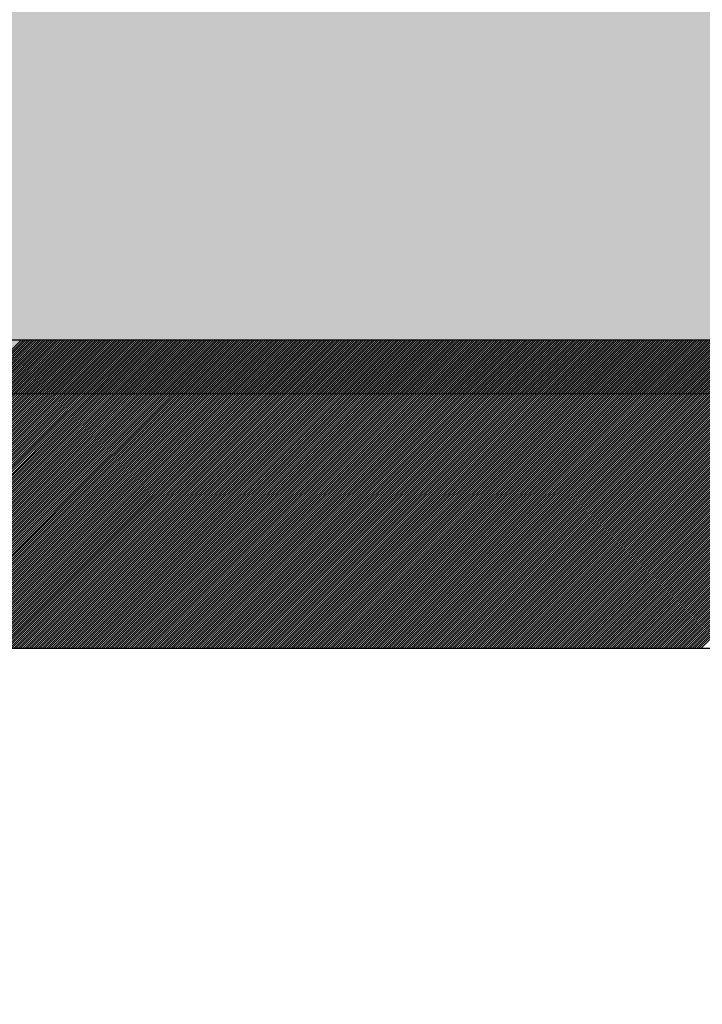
# Model space of a CAD drawing. Extents: x 3940905 to 4145695, y 925352 to 1109797.
# Tile 659 of 1056: x 4034097 to 4034152, y 1099070 to 1099149. Entities that reach past the tile are written whole.
import ezdxf

# ---------------------------------------------------------------- set-up
doc = ezdxf.new("R2010")
doc.units = 0
doc.header["$LTSCALE"] = 750
doc.header["$MEASUREMENT"] = 0
doc.layers.get('0').update_dxf_attribs({"linetype": 'CONTINUOUS', "lineweight": 0})
doc.layers.add('CKD Equipments', color=252, linetype='CONTINUOUS', lineweight=0)
doc.layers.add('COLUMN', color=1, linetype='CONTINUOUS', lineweight=9)

# ---------------------------------------------------------------- blocks, each defined once
blk = doc.blocks.new('COLUMN')
at = {"layer": 'COLUMN'}
h = blk.add_hatch(color=1, dxfattribs=at)
h.dxf.hatch_style = 1
h.paths.add_polyline_path([(2683498.959, 965771.063), (2684447.959, 965771.063), (2684447.959, 965331.063), (2683498.959, 965331.063)])
h.paths.add_polyline_path([(2684237.959, 970191.063), (2683498.959, 970191.063), (2683498.959, 969191.063), (2684237.959, 969191.063)])
h.paths.add_polyline_path([(2687442.959, 969266.063), (2687037.959, 969266.063), (2687037.959, 970031.063), (2687442.959, 970031.063)])
h.paths.add_polyline_path([(2687107.959, 972041.447), (2687643.959, 972041.447), (2687643.959, 971756.063), (2687107.959, 971756.063)])
h.paths.add_polyline_path([(2683498.959, 973491.063), (2684407.959, 973491.063), (2684407.959, 973041.063), (2683498.959, 973041.063)])
h.paths.add_polyline_path([(2683648.959, 975761.063), (2683977.959, 975761.063), (2683977.959, 975211.063), (2683648.959, 975211.063)])
h.paths.add_polyline_path([(2686977.959, 975811.063), (2687727.959, 975811.063), (2687727.959, 975476.063), (2686977.959, 975476.063)])
h.paths.add_polyline_path([(2689868.959, 975851.063), (2689027.959, 975851.063), (2689027.959, 975556.063), (2689868.959, 975556.063)])
h.paths.add_polyline_path([(2686977.959, 973346.063), (2687643.959, 973346.063), (2687643.959, 973116.063), (2686977.959, 973116.063)])
h.paths.add_polyline_path([(2683823.959, 977646.063), (2684028.959, 977646.063), (2684028.959, 977211.063), (2683823.959, 977211.063)])
h.paths.add_polyline_path([(2683823.959, 979911.063), (2684103.959, 979911.063), (2684103.959, 980241.063), (2683823.959, 980241.063)])
h.paths.add_polyline_path([(2687803.959, 979891.063), (2688003.959, 979891.063), (2688003.959, 980241.063), (2687803.959, 980241.063)])
h.paths.add_polyline_path([(2691583.959, 979836.063), (2692013.959, 979836.063), (2692013.959, 980241.063), (2691583.959, 980241.063)])
h.paths.add_polyline_path([(2691695.959, 977346.063), (2692013.959, 977346.063), (2692013.959, 976786.063), (2691695.959, 976786.063)])
h.paths.add_polyline_path([(2687442.959, 965841.063), (2686812.959, 965841.063), (2686812.959, 965401.063), (2687442.959, 965401.063)])
h.paths.add_polyline_path([(2687467.959, 963421.063), (2686702.959, 963421.063), (2686702.959, 962976.063), (2687467.959, 962976.063)])
h.paths.add_polyline_path([(2684167.959, 963191.063), (2683398.959, 963191.063), (2683398.959, 962446.063), (2684167.959, 962446.063)])
h.paths.add_polyline_path([(2684447.959, 958916.063), (2683398.959, 958916.063), (2683398.959, 959356.063), (2684447.959, 959356.063)])
h.paths.add_polyline_path([(2684447.959, 957356.063), (2683413.959, 957356.063), (2683413.959, 956916.063), (2684447.959, 956916.063)])
h.paths.add_polyline_path([(2687457.959, 957436.063), (2686707.959, 957436.063), (2686707.959, 956996.063), (2687457.959, 956996.063)])
h.paths.add_polyline_path([(2687452.959, 959516.063), (2686692.959, 959516.063), (2686692.959, 959086.063), (2687452.959, 959086.063)])
h.paths.add_polyline_path([(2683413.959, 953326.063), (2684312.959, 953326.063), (2684312.959, 953776.063), (2683413.959, 953776.063)])
h.paths.add_polyline_path([(2683293.959, 952396.063), (2683767.959, 952396.063), (2683767.959, 951976.063), (2683293.959, 951976.063)])
h.paths.add_polyline_path([(2682463.959, 977841.063), (2681833.959, 977841.063), (2681833.959, 977051.063), (2682463.959, 977051.063)])
at = {"color": 2}
blk.add_lwpolyline([(2682463.959, 977841.063), (2681833.959, 977841.063), (2681833.959, 977051.063), (2682463.959, 977051.063)], close=True, dxfattribs=at)
at = {"layer": 'COLUMN', "color": 1}
blk.add_lwpolyline([(2682463.959, 977841.063), (2681833.959, 977841.063), (2681833.959, 977051.063), (2682463.959, 977051.063)], close=True, dxfattribs=at)

msp = doc.modelspace()

# ---------------------------------------------------------------- linework, layer by layer
at = {"layer": 'CKD Equipments', "lineweight": -2, "ltscale": 0.2}
for p, q in [((4034540.236, 1099123.329, -7.609), (4033875.236, 1099123.329, -7.609)), ((4034540.236, 1099123.329, -7.609), (4033875.236, 1099123.329, -7.609)), ((4034515.236, 1099098.329, -7.609), (4033900.236, 1099098.329, -7.609))]:
    msp.add_line(p, q, dxfattribs=at)
at = {"layer": 'CKD Equipments', "color": 43, "linetype": 'Continuous', "lineweight": -2, "ltscale": 0.2}
for p, q in [((4034072.113, 1099098.329, -7.609), (4034097.113, 1099123.329, -7.609)), ((4034072.289, 1099098.329, -7.609), (4034097.289, 1099123.329, -7.609)), ((4034072.466, 1099098.329, -7.609), (4034097.466, 1099123.329, -7.609)), ((4034072.643, 1099098.329, -7.609), (4034097.643, 1099123.329, -7.609)), ((4034072.82, 1099098.329, -7.609), (4034097.82, 1099123.329, -7.609)), ((4034072.996, 1099098.329, -7.609), (4034097.996, 1099123.329, -7.609)), ((4034073.173, 1099098.329, -7.609), (4034098.173, 1099123.329, -7.609)), ((4034073.35, 1099098.329, -7.609), (4034098.35, 1099123.329, -7.609)), ((4034073.527, 1099098.329, -7.609), (4034098.527, 1099123.329, -7.609)), ((4034073.704, 1099098.329, -7.609), (4034098.704, 1099123.329, -7.609)), ((4034073.88, 1099098.329, -7.609), (4034098.88, 1099123.329, -7.609)), ((4034074.057, 1099098.329, -7.609), (4034099.057, 1099123.329, -7.609)), ((4034074.234, 1099098.329, -7.609), (4034099.234, 1099123.329, -7.609)), ((4034074.411, 1099098.329, -7.609), (4034099.411, 1099123.329, -7.609)), ((4034074.587, 1099098.329, -7.609), (4034099.587, 1099123.329, -7.609)), ((4034074.764, 1099098.329, -7.609), (4034099.764, 1099123.329, -7.609)), ((4034074.941, 1099098.329, -7.609), (4034099.941, 1099123.329, -7.609)), ((4034075.118, 1099098.329, -7.609), (4034100.118, 1099123.329, -7.609)), ((4034075.295, 1099098.329, -7.609), (4034100.295, 1099123.329, -7.609)), ((4034075.471, 1099098.329, -7.609), (4034100.471, 1099123.329, -7.609)), ((4034075.648, 1099098.329, -7.609), (4034100.648, 1099123.329, -7.609)), ((4034075.825, 1099098.329, -7.609), (4034100.825, 1099123.329, -7.609)), ((4034076.002, 1099098.329, -7.609), (4034101.002, 1099123.329, -7.609)), ((4034076.178, 1099098.329, -7.609), (4034101.178, 1099123.329, -7.609)), ((4034076.355, 1099098.329, -7.609), (4034101.355, 1099123.329, -7.609)), ((4034076.532, 1099098.329, -7.609), (4034101.532, 1099123.329, -7.609)), ((4034076.709, 1099098.329, -7.609), (4034101.709, 1099123.329, -7.609)), ((4034076.886, 1099098.329, -7.609), (4034101.886, 1099123.329, -7.609)), ((4034077.062, 1099098.329, -7.609), (4034102.062, 1099123.329, -7.609)), ((4034077.239, 1099098.329, -7.609), (4034102.239, 1099123.329, -7.609)), ((4034077.416, 1099098.329, -7.609), (4034102.416, 1099123.329, -7.609)), ((4034077.593, 1099098.329, -7.609), (4034102.593, 1099123.329, -7.609)), ((4034077.769, 1099098.329, -7.609), (4034102.769, 1099123.329, -7.609)), ((4034077.946, 1099098.329, -7.609), (4034102.946, 1099123.329, -7.609)), ((4034078.123, 1099098.329, -7.609), (4034103.123, 1099123.329, -7.609)), ((4034078.3, 1099098.329, -7.609), (4034103.3, 1099123.329, -7.609)), ((4034078.477, 1099098.329, -7.609), (4034103.477, 1099123.329, -7.609)), ((4034078.653, 1099098.329, -7.609), (4034103.653, 1099123.329, -7.609)), ((4034078.83, 1099098.329, -7.609), (4034103.83, 1099123.329, -7.609)), ((4034079.007, 1099098.329, -7.609), (4034104.007, 1099123.329, -7.609)), ((4034079.184, 1099098.329, -7.609), (4034104.184, 1099123.329, -7.609)), ((4034079.36, 1099098.329, -7.609), (4034104.36, 1099123.329, -7.609)), ((4034079.537, 1099098.329, -7.609), (4034104.537, 1099123.329, -7.609)), ((4034079.714, 1099098.329, -7.609), (4034104.714, 1099123.329, -7.609)), ((4034079.891, 1099098.329, -7.609), (4034104.891, 1099123.329, -7.609)), ((4034080.068, 1099098.329, -7.609), (4034105.068, 1099123.329, -7.609)), ((4034080.244, 1099098.329, -7.609), (4034105.244, 1099123.329, -7.609)), ((4034080.421, 1099098.329, -7.609), (4034105.421, 1099123.329, -7.609)), ((4034080.598, 1099098.329, -7.609), (4034105.598, 1099123.329, -7.609)), ((4034080.775, 1099098.329, -7.609), (4034105.775, 1099123.329, -7.609)), ((4034080.951, 1099098.329, -7.609), (4034105.951, 1099123.329, -7.609)), ((4034081.128, 1099098.329, -7.609), (4034106.128, 1099123.329, -7.609)), ((4034081.305, 1099098.329, -7.609), (4034106.305, 1099123.329, -7.609)), ((4034081.482, 1099098.329, -7.609), (4034106.482, 1099123.329, -7.609)), ((4034081.659, 1099098.329, -7.609), (4034106.659, 1099123.329, -7.609)), ((4034081.835, 1099098.329, -7.609), (4034106.835, 1099123.329, -7.609)), ((4034082.012, 1099098.329, -7.609), (4034107.012, 1099123.329, -7.609)), ((4034082.189, 1099098.329, -7.609), (4034107.189, 1099123.329, -7.609)), ((4034082.366, 1099098.329, -7.609), (4034107.366, 1099123.329, -7.609)), ((4034082.542, 1099098.329, -7.609), (4034107.542, 1099123.329, -7.609)), ((4034082.719, 1099098.329, -7.609), (4034107.719, 1099123.329, -7.609)), ((4034082.896, 1099098.329, -7.609), (4034107.896, 1099123.329, -7.609)), ((4034083.073, 1099098.329, -7.609), (4034108.073, 1099123.329, -7.609)), ((4034083.249, 1099098.329, -7.609), (4034108.249, 1099123.329, -7.609)), ((4034083.426, 1099098.329, -7.609), (4034108.426, 1099123.329, -7.609)), ((4034083.603, 1099098.329, -7.609), (4034108.603, 1099123.329, -7.609)), ((4034083.78, 1099098.329, -7.609), (4034108.78, 1099123.329, -7.609)), ((4034083.957, 1099098.329, -7.609), (4034108.957, 1099123.329, -7.609)), ((4034084.133, 1099098.329, -7.609), (4034109.133, 1099123.329, -7.609)), ((4034084.31, 1099098.329, -7.609), (4034109.31, 1099123.329, -7.609)), ((4034084.487, 1099098.329, -7.609), (4034109.487, 1099123.329, -7.609)), ((4034084.664, 1099098.329, -7.609), (4034109.664, 1099123.329, -7.609)), ((4034084.84, 1099098.329, -7.609), (4034109.84, 1099123.329, -7.609)), ((4034085.017, 1099098.329, -7.609), (4034110.017, 1099123.329, -7.609)), ((4034085.194, 1099098.329, -7.609), (4034110.194, 1099123.329, -7.609)), ((4034085.371, 1099098.329, -7.609), (4034110.371, 1099123.329, -7.609)), ((4034085.548, 1099098.329, -7.609), (4034110.548, 1099123.329, -7.609)), ((4034085.724, 1099098.329, -7.609), (4034110.724, 1099123.329, -7.609)), ((4034085.901, 1099098.329, -7.609), (4034110.901, 1099123.329, -7.609)), ((4034086.078, 1099098.329, -7.609), (4034111.078, 1099123.329, -7.609)), ((4034086.255, 1099098.329, -7.609), (4034111.255, 1099123.329, -7.609)), ((4034086.431, 1099098.329, -7.609), (4034111.431, 1099123.329, -7.609)), ((4034086.608, 1099098.329, -7.609), (4034111.608, 1099123.329, -7.609)), ((4034086.785, 1099098.329, -7.609), (4034111.785, 1099123.329, -7.609)), ((4034086.962, 1099098.329, -7.609), (4034111.962, 1099123.329, -7.609)), ((4034087.139, 1099098.329, -7.609), (4034112.139, 1099123.329, -7.609)), ((4034087.315, 1099098.329, -7.609), (4034112.315, 1099123.329, -7.609)), ((4034087.492, 1099098.329, -7.609), (4034112.492, 1099123.329, -7.609)), ((4034087.669, 1099098.329, -7.609), (4034112.669, 1099123.329, -7.609)), ((4034087.846, 1099098.329, -7.609), (4034112.846, 1099123.329, -7.609)), ((4034088.022, 1099098.329, -7.609), (4034113.022, 1099123.329, -7.609)), ((4034088.199, 1099098.329, -7.609), (4034113.199, 1099123.329, -7.609)), ((4034088.376, 1099098.329, -7.609), (4034113.376, 1099123.329, -7.609)), ((4034088.553, 1099098.329, -7.609), (4034113.553, 1099123.329, -7.609)), ((4034088.73, 1099098.329, -7.609), (4034113.73, 1099123.329, -7.609)), ((4034088.906, 1099098.329, -7.609), (4034113.906, 1099123.329, -7.609)), ((4034089.083, 1099098.329, -7.609), (4034114.083, 1099123.329, -7.609)), ((4034089.26, 1099098.329, -7.609), (4034114.26, 1099123.329, -7.609)), ((4034089.437, 1099098.329, -7.609), (4034114.437, 1099123.329, -7.609)), ((4034089.613, 1099098.329, -7.609), (4034114.613, 1099123.329, -7.609)), ((4034089.79, 1099098.329, -7.609), (4034114.79, 1099123.329, -7.609)), ((4034089.967, 1099098.329, -7.609), (4034114.967, 1099123.329, -7.609)), ((4034090.144, 1099098.329, -7.609), (4034115.144, 1099123.329, -7.609)), ((4034090.321, 1099098.329, -7.609), (4034115.321, 1099123.329, -7.609)), ((4034090.497, 1099098.329, -7.609), (4034115.497, 1099123.329, -7.609)), ((4034090.674, 1099098.329, -7.609), (4034115.674, 1099123.329, -7.609)), ((4034090.851, 1099098.329, -7.609), (4034115.851, 1099123.329, -7.609)), ((4034091.028, 1099098.329, -7.609), (4034116.028, 1099123.329, -7.609)), ((4034091.204, 1099098.329, -7.609), (4034116.204, 1099123.329, -7.609)), ((4034091.381, 1099098.329, -7.609), (4034116.381, 1099123.329, -7.609)), ((4034091.558, 1099098.329, -7.609), (4034116.558, 1099123.329, -7.609)), ((4034091.735, 1099098.329, -7.609), (4034116.735, 1099123.329, -7.609)), ((4034091.912, 1099098.329, -7.609), (4034116.912, 1099123.329, -7.609)), ((4034092.088, 1099098.329, -7.609), (4034117.088, 1099123.329, -7.609)), ((4034092.265, 1099098.329, -7.609), (4034117.265, 1099123.329, -7.609)), ((4034092.442, 1099098.329, -7.609), (4034117.442, 1099123.329, -7.609)), ((4034092.619, 1099098.329, -7.609), (4034117.619, 1099123.329, -7.609)), ((4034092.795, 1099098.329, -7.609), (4034117.795, 1099123.329, -7.609)), ((4034092.972, 1099098.329, -7.609), (4034117.972, 1099123.329, -7.609)), ((4034093.149, 1099098.329, -7.609), (4034118.149, 1099123.329, -7.609)), ((4034093.326, 1099098.329, -7.609), (4034118.326, 1099123.329, -7.609)), ((4034093.503, 1099098.329, -7.609), (4034118.503, 1099123.329, -7.609)), ((4034093.679, 1099098.329, -7.609), (4034118.679, 1099123.329, -7.609)), ((4034093.856, 1099098.329, -7.609), (4034118.856, 1099123.329, -7.609)), ((4034094.033, 1099098.329, -7.609), (4034119.033, 1099123.329, -7.609)), ((4034094.21, 1099098.329, -7.609), (4034119.21, 1099123.329, -7.609)), ((4034094.386, 1099098.329, -7.609), (4034119.386, 1099123.329, -7.609)), ((4034094.563, 1099098.329, -7.609), (4034119.563, 1099123.329, -7.609)), ((4034094.74, 1099098.329, -7.609), (4034119.74, 1099123.329, -7.609)), ((4034094.917, 1099098.329, -7.609), (4034119.917, 1099123.329, -7.609)), ((4034095.094, 1099098.329, -7.609), (4034120.094, 1099123.329, -7.609)), ((4034095.27, 1099098.329, -7.609), (4034120.27, 1099123.329, -7.609)), ((4034095.447, 1099098.329, -7.609), (4034120.447, 1099123.329, -7.609)), ((4034095.624, 1099098.329, -7.609), (4034120.624, 1099123.329, -7.609)), ((4034095.801, 1099098.329, -7.609), (4034120.801, 1099123.329, -7.609)), ((4034095.977, 1099098.329, -7.609), (4034120.977, 1099123.329, -7.609)), ((4034096.154, 1099098.329, -7.609), (4034121.154, 1099123.329, -7.609)), ((4034096.331, 1099098.329, -7.609), (4034121.331, 1099123.329, -7.609)), ((4034096.508, 1099098.329, -7.609), (4034121.508, 1099123.329, -7.609)), ((4034096.685, 1099098.329, -7.609), (4034121.685, 1099123.329, -7.609)), ((4034096.861, 1099098.329, -7.609), (4034121.861, 1099123.329, -7.609)), ((4034097.038, 1099098.329, -7.609), (4034122.038, 1099123.329, -7.609)), ((4034097.215, 1099098.329, -7.609), (4034122.215, 1099123.329, -7.609)), ((4034097.392, 1099098.329, -7.609), (4034122.392, 1099123.329, -7.609)), ((4034097.568, 1099098.329, -7.609), (4034122.568, 1099123.329, -7.609)), ((4034097.745, 1099098.329, -7.609), (4034122.745, 1099123.329, -7.609)), ((4034097.922, 1099098.329, -7.609), (4034122.922, 1099123.329, -7.609)), ((4034098.099, 1099098.329, -7.609), (4034123.099, 1099123.329, -7.609)), ((4034098.276, 1099098.329, -7.609), (4034123.276, 1099123.329, -7.609)), ((4034098.452, 1099098.329, -7.609), (4034123.452, 1099123.329, -7.609)), ((4034098.629, 1099098.329, -7.609), (4034123.629, 1099123.329, -7.609)), ((4034098.806, 1099098.329, -7.609), (4034123.806, 1099123.329, -7.609)), ((4034098.983, 1099098.329, -7.609), (4034123.983, 1099123.329, -7.609)), ((4034099.159, 1099098.329, -7.609), (4034124.159, 1099123.329, -7.609)), ((4034099.336, 1099098.329, -7.609), (4034124.336, 1099123.329, -7.609)), ((4034099.513, 1099098.329, -7.609), (4034124.513, 1099123.329, -7.609)), ((4034099.69, 1099098.329, -7.609), (4034124.69, 1099123.329, -7.609)), ((4034099.867, 1099098.329, -7.609), (4034124.867, 1099123.329, -7.609)), ((4034100.043, 1099098.329, -7.609), (4034125.043, 1099123.329, -7.609)), ((4034100.22, 1099098.329, -7.609), (4034125.22, 1099123.329, -7.609)), ((4034100.397, 1099098.329, -7.609), (4034125.397, 1099123.329, -7.609)), ((4034100.574, 1099098.329, -7.609), (4034125.574, 1099123.329, -7.609)), ((4034100.75, 1099098.329, -7.609), (4034125.75, 1099123.329, -7.609)), ((4034100.927, 1099098.329, -7.609), (4034125.927, 1099123.329, -7.609)), ((4034101.104, 1099098.329, -7.609), (4034126.104, 1099123.329, -7.609)), ((4034101.281, 1099098.329, -7.609), (4034126.281, 1099123.329, -7.609)), ((4034101.457, 1099098.329, -7.609), (4034126.457, 1099123.329, -7.609)), ((4034101.634, 1099098.329, -7.609), (4034126.634, 1099123.329, -7.609)), ((4034101.811, 1099098.329, -7.609), (4034126.811, 1099123.329, -7.609)), ((4034101.988, 1099098.329, -7.609), (4034126.988, 1099123.329, -7.609)), ((4034102.165, 1099098.329, -7.609), (4034127.165, 1099123.329, -7.609)), ((4034102.341, 1099098.329, -7.609), (4034127.341, 1099123.329, -7.609)), ((4034102.518, 1099098.329, -7.609), (4034127.518, 1099123.329, -7.609)), ((4034102.695, 1099098.329, -7.609), (4034127.695, 1099123.329, -7.609)), ((4034102.872, 1099098.329, -7.609), (4034127.872, 1099123.329, -7.609)), ((4034103.048, 1099098.329, -7.609), (4034128.048, 1099123.329, -7.609)), ((4034103.225, 1099098.329, -7.609), (4034128.225, 1099123.329, -7.609)), ((4034103.402, 1099098.329, -7.609), (4034128.402, 1099123.329, -7.609)), ((4034103.579, 1099098.329, -7.609), (4034128.579, 1099123.329, -7.609)), ((4034103.756, 1099098.329, -7.609), (4034128.756, 1099123.329, -7.609)), ((4034103.932, 1099098.329, -7.609), (4034128.932, 1099123.329, -7.609)), ((4034104.109, 1099098.329, -7.609), (4034129.109, 1099123.329, -7.609)), ((4034104.286, 1099098.329, -7.609), (4034129.286, 1099123.329, -7.609)), ((4034104.463, 1099098.329, -7.609), (4034129.463, 1099123.329, -7.609)), ((4034104.639, 1099098.329, -7.609), (4034129.639, 1099123.329, -7.609)), ((4034104.816, 1099098.329, -7.609), (4034129.816, 1099123.329, -7.609)), ((4034104.993, 1099098.329, -7.609), (4034129.993, 1099123.329, -7.609)), ((4034105.17, 1099098.329, -7.609), (4034130.17, 1099123.329, -7.609)), ((4034105.347, 1099098.329, -7.609), (4034130.347, 1099123.329, -7.609)), ((4034105.523, 1099098.329, -7.609), (4034130.523, 1099123.329, -7.609)), ((4034105.7, 1099098.329, -7.609), (4034130.7, 1099123.329, -7.609)), ((4034105.877, 1099098.329, -7.609), (4034130.877, 1099123.329, -7.609)), ((4034106.054, 1099098.329, -7.609), (4034131.054, 1099123.329, -7.609)), ((4034106.23, 1099098.329, -7.609), (4034131.23, 1099123.329, -7.609)), ((4034106.407, 1099098.329, -7.609), (4034131.407, 1099123.329, -7.609)), ((4034106.584, 1099098.329, -7.609), (4034131.584, 1099123.329, -7.609)), ((4034106.761, 1099098.329, -7.609), (4034131.761, 1099123.329, -7.609)), ((4034106.938, 1099098.329, -7.609), (4034131.938, 1099123.329, -7.609)), ((4034107.114, 1099098.329, -7.609), (4034132.114, 1099123.329, -7.609)), ((4034107.291, 1099098.329, -7.609), (4034132.291, 1099123.329, -7.609)), ((4034107.468, 1099098.329, -7.609), (4034132.468, 1099123.329, -7.609)), ((4034107.645, 1099098.329, -7.609), (4034132.645, 1099123.329, -7.609)), ((4034107.821, 1099098.329, -7.609), (4034132.821, 1099123.329, -7.609)), ((4034107.998, 1099098.329, -7.609), (4034132.998, 1099123.329, -7.609)), ((4034108.175, 1099098.329, -7.609), (4034133.175, 1099123.329, -7.609)), ((4034108.352, 1099098.329, -7.609), (4034133.352, 1099123.329, -7.609)), ((4034108.529, 1099098.329, -7.609), (4034133.529, 1099123.329, -7.609)), ((4034108.705, 1099098.329, -7.609), (4034133.705, 1099123.329, -7.609)), ((4034108.882, 1099098.329, -7.609), (4034133.882, 1099123.329, -7.609)), ((4034109.059, 1099098.329, -7.609), (4034134.059, 1099123.329, -7.609)), ((4034109.236, 1099098.329, -7.609), (4034134.236, 1099123.329, -7.609)), ((4034109.412, 1099098.329, -7.609), (4034134.412, 1099123.329, -7.609)), ((4034109.589, 1099098.329, -7.609), (4034134.589, 1099123.329, -7.609)), ((4034109.766, 1099098.329, -7.609), (4034134.766, 1099123.329, -7.609)), ((4034109.943, 1099098.329, -7.609), (4034134.943, 1099123.329, -7.609)), ((4034110.12, 1099098.329, -7.609), (4034135.12, 1099123.329, -7.609)), ((4034110.296, 1099098.329, -7.609), (4034135.296, 1099123.329, -7.609)), ((4034110.473, 1099098.329, -7.609), (4034135.473, 1099123.329, -7.609)), ((4034110.65, 1099098.329, -7.609), (4034135.65, 1099123.329, -7.609)), ((4034110.827, 1099098.329, -7.609), (4034135.827, 1099123.329, -7.609)), ((4034111.003, 1099098.329, -7.609), (4034136.003, 1099123.329, -7.609)), ((4034111.18, 1099098.329, -7.609), (4034136.18, 1099123.329, -7.609)), ((4034111.357, 1099098.329, -7.609), (4034136.357, 1099123.329, -7.609)), ((4034111.534, 1099098.329, -7.609), (4034136.534, 1099123.329, -7.609)), ((4034111.711, 1099098.329, -7.609), (4034136.711, 1099123.329, -7.609)), ((4034111.887, 1099098.329, -7.609), (4034136.887, 1099123.329, -7.609)), ((4034112.064, 1099098.329, -7.609), (4034137.064, 1099123.329, -7.609)), ((4034112.241, 1099098.329, -7.609), (4034137.241, 1099123.329, -7.609)), ((4034112.418, 1099098.329, -7.609), (4034137.418, 1099123.329, -7.609)), ((4034112.594, 1099098.329, -7.609), (4034137.594, 1099123.329, -7.609)), ((4034112.771, 1099098.329, -7.609), (4034137.771, 1099123.329, -7.609)), ((4034112.948, 1099098.329, -7.609), (4034137.948, 1099123.329, -7.609)), ((4034113.125, 1099098.329, -7.609), (4034138.125, 1099123.329, -7.609)), ((4034113.302, 1099098.329, -7.609), (4034138.302, 1099123.329, -7.609)), ((4034113.478, 1099098.329, -7.609), (4034138.478, 1099123.329, -7.609)), ((4034113.655, 1099098.329, -7.609), (4034138.655, 1099123.329, -7.609)), ((4034113.832, 1099098.329, -7.609), (4034138.832, 1099123.329, -7.609)), ((4034114.009, 1099098.329, -7.609), (4034139.009, 1099123.329, -7.609)), ((4034114.185, 1099098.329, -7.609), (4034139.185, 1099123.329, -7.609)), ((4034114.362, 1099098.329, -7.609), (4034139.362, 1099123.329, -7.609)), ((4034114.539, 1099098.329, -7.609), (4034139.539, 1099123.329, -7.609)), ((4034114.716, 1099098.329, -7.609), (4034139.716, 1099123.329, -7.609)), ((4034114.893, 1099098.329, -7.609), (4034139.893, 1099123.329, -7.609)), ((4034115.069, 1099098.329, -7.609), (4034140.069, 1099123.329, -7.609)), ((4034115.246, 1099098.329, -7.609), (4034140.246, 1099123.329, -7.609)), ((4034115.423, 1099098.329, -7.609), (4034140.423, 1099123.329, -7.609)), ((4034115.6, 1099098.329, -7.609), (4034140.6, 1099123.329, -7.609)), ((4034115.776, 1099098.329, -7.609), (4034140.776, 1099123.329, -7.609)), ((4034115.953, 1099098.329, -7.609), (4034140.953, 1099123.329, -7.609)), ((4034116.13, 1099098.329, -7.609), (4034141.13, 1099123.329, -7.609)), ((4034116.307, 1099098.329, -7.609), (4034141.307, 1099123.329, -7.609)), ((4034116.484, 1099098.329, -7.609), (4034141.484, 1099123.329, -7.609)), ((4034116.66, 1099098.329, -7.609), (4034141.66, 1099123.329, -7.609)), ((4034116.837, 1099098.329, -7.609), (4034141.837, 1099123.329, -7.609)), ((4034117.014, 1099098.329, -7.609), (4034142.014, 1099123.329, -7.609)), ((4034117.191, 1099098.329, -7.609), (4034142.191, 1099123.329, -7.609)), ((4034117.367, 1099098.329, -7.609), (4034142.367, 1099123.329, -7.609)), ((4034117.544, 1099098.329, -7.609), (4034142.544, 1099123.329, -7.609)), ((4034117.721, 1099098.329, -7.609), (4034142.721, 1099123.329, -7.609)), ((4034117.898, 1099098.329, -7.609), (4034142.898, 1099123.329, -7.609)), ((4034118.074, 1099098.329, -7.609), (4034143.074, 1099123.329, -7.609)), ((4034118.251, 1099098.329, -7.609), (4034143.251, 1099123.329, -7.609)), ((4034118.428, 1099098.329, -7.609), (4034143.428, 1099123.329, -7.609)), ((4034118.605, 1099098.329, -7.609), (4034143.605, 1099123.329, -7.609)), ((4034118.782, 1099098.329, -7.609), (4034143.782, 1099123.329, -7.609)), ((4034118.958, 1099098.329, -7.609), (4034143.958, 1099123.329, -7.609)), ((4034119.135, 1099098.329, -7.609), (4034144.135, 1099123.329, -7.609)), ((4034119.312, 1099098.329, -7.609), (4034144.312, 1099123.329, -7.609)), ((4034119.489, 1099098.329, -7.609), (4034144.489, 1099123.329, -7.609)), ((4034119.665, 1099098.329, -7.609), (4034144.665, 1099123.329, -7.609)), ((4034119.842, 1099098.329, -7.609), (4034144.842, 1099123.329, -7.609)), ((4034120.019, 1099098.329, -7.609), (4034145.019, 1099123.329, -7.609)), ((4034120.196, 1099098.329, -7.609), (4034145.196, 1099123.329, -7.609)), ((4034120.373, 1099098.329, -7.609), (4034145.373, 1099123.329, -7.609)), ((4034120.549, 1099098.329, -7.609), (4034145.549, 1099123.329, -7.609)), ((4034120.726, 1099098.329, -7.609), (4034145.726, 1099123.329, -7.609)), ((4034120.903, 1099098.329, -7.609), (4034145.903, 1099123.329, -7.609)), ((4034121.08, 1099098.329, -7.609), (4034146.08, 1099123.329, -7.609)), ((4034121.256, 1099098.329, -7.609), (4034146.256, 1099123.329, -7.609)), ((4034121.433, 1099098.329, -7.609), (4034146.433, 1099123.329, -7.609)), ((4034121.61, 1099098.329, -7.609), (4034146.61, 1099123.329, -7.609)), ((4034121.787, 1099098.329, -7.609), (4034146.787, 1099123.329, -7.609)), ((4034121.964, 1099098.329, -7.609), (4034146.964, 1099123.329, -7.609)), ((4034122.14, 1099098.329, -7.609), (4034147.14, 1099123.329, -7.609)), ((4034122.317, 1099098.329, -7.609), (4034147.317, 1099123.329, -7.609)), ((4034122.494, 1099098.329, -7.609), (4034147.494, 1099123.329, -7.609)), ((4034122.671, 1099098.329, -7.609), (4034147.671, 1099123.329, -7.609)), ((4034122.847, 1099098.329, -7.609), (4034147.847, 1099123.329, -7.609)), ((4034123.024, 1099098.329, -7.609), (4034148.024, 1099123.329, -7.609)), ((4034123.201, 1099098.329, -7.609), (4034148.201, 1099123.329, -7.609)), ((4034123.378, 1099098.329, -7.609), (4034148.378, 1099123.329, -7.609)), ((4034123.555, 1099098.329, -7.609), (4034148.555, 1099123.329, -7.609)), ((4034123.731, 1099098.329, -7.609), (4034148.731, 1099123.329, -7.609)), ((4034123.908, 1099098.329, -7.609), (4034148.908, 1099123.329, -7.609)), ((4034124.085, 1099098.329, -7.609), (4034149.085, 1099123.329, -7.609)), ((4034124.262, 1099098.329, -7.609), (4034149.262, 1099123.329, -7.609)), ((4034124.438, 1099098.329, -7.609), (4034149.438, 1099123.329, -7.609)), ((4034124.615, 1099098.329, -7.609), (4034149.615, 1099123.329, -7.609)), ((4034124.792, 1099098.329, -7.609), (4034149.792, 1099123.329, -7.609)), ((4034124.969, 1099098.329, -7.609), (4034149.969, 1099123.329, -7.609)), ((4034125.146, 1099098.329, -7.609), (4034150.146, 1099123.329, -7.609)), ((4034125.322, 1099098.329, -7.609), (4034150.322, 1099123.329, -7.609)), ((4034125.499, 1099098.329, -7.609), (4034150.499, 1099123.329, -7.609)), ((4034125.676, 1099098.329, -7.609), (4034150.676, 1099123.329, -7.609)), ((4034125.853, 1099098.329, -7.609), (4034150.853, 1099123.329, -7.609)), ((4034126.029, 1099098.329, -7.609), (4034151.029, 1099123.329, -7.609)), ((4034126.206, 1099098.329, -7.609), (4034151.206, 1099123.329, -7.609)), ((4034126.383, 1099098.329, -7.609), (4034151.383, 1099123.329, -7.609)), ((4034126.56, 1099098.329, -7.609), (4034151.56, 1099123.329, -7.609)), ((4034126.737, 1099098.329, -7.609), (4034151.737, 1099123.329, -7.609)), ((4034126.913, 1099098.329, -7.609), (4034151.913, 1099123.329, -7.609)), ((4034127.09, 1099098.329, -7.609), (4034152.09, 1099123.329, -7.609)), ((4034127.267, 1099098.329, -7.609), (4034152.267, 1099123.329, -7.609)), ((4034127.444, 1099098.329, -7.609), (4034152.444, 1099123.329, -7.609)), ((4034127.62, 1099098.329, -7.609), (4034152.62, 1099123.329, -7.609)), ((4034127.797, 1099098.329, -7.609), (4034152.797, 1099123.329, -7.609)), ((4034127.974, 1099098.329, -7.609), (4034152.974, 1099123.329, -7.609)), ((4034128.151, 1099098.329, -7.609), (4034153.151, 1099123.329, -7.609)), ((4034128.328, 1099098.329, -7.609), (4034153.328, 1099123.329, -7.609)), ((4034128.504, 1099098.329, -7.609), (4034153.504, 1099123.329, -7.609)), ((4034128.681, 1099098.329, -7.609), (4034153.681, 1099123.329, -7.609)), ((4034128.858, 1099098.329, -7.609), (4034153.858, 1099123.329, -7.609)), ((4034129.035, 1099098.329, -7.609), (4034154.035, 1099123.329, -7.609)), ((4034129.211, 1099098.329, -7.609), (4034154.211, 1099123.329, -7.609)), ((4034129.388, 1099098.329, -7.609), (4034154.388, 1099123.329, -7.609)), ((4034129.565, 1099098.329, -7.609), (4034154.565, 1099123.329, -7.609)), ((4034129.742, 1099098.329, -7.609), (4034154.742, 1099123.329, -7.609)), ((4034129.919, 1099098.329, -7.609), (4034154.919, 1099123.329, -7.609)), ((4034130.095, 1099098.329, -7.609), (4034155.095, 1099123.329, -7.609)), ((4034130.272, 1099098.329, -7.609), (4034155.272, 1099123.329, -7.609)), ((4034130.449, 1099098.329, -7.609), (4034155.449, 1099123.329, -7.609)), ((4034130.626, 1099098.329, -7.609), (4034155.626, 1099123.329, -7.609)), ((4034130.802, 1099098.329, -7.609), (4034155.802, 1099123.329, -7.609)), ((4034130.979, 1099098.329, -7.609), (4034155.979, 1099123.329, -7.609)), ((4034131.156, 1099098.329, -7.609), (4034156.156, 1099123.329, -7.609)), ((4034131.333, 1099098.329, -7.609), (4034156.333, 1099123.329, -7.609)), ((4034131.51, 1099098.329, -7.609), (4034156.51, 1099123.329, -7.609)), ((4034131.686, 1099098.329, -7.609), (4034156.686, 1099123.329, -7.609)), ((4034131.863, 1099098.329, -7.609), (4034156.863, 1099123.329, -7.609)), ((4034132.04, 1099098.329, -7.609), (4034157.04, 1099123.329, -7.609)), ((4034132.217, 1099098.329, -7.609), (4034157.217, 1099123.329, -7.609)), ((4034132.393, 1099098.329, -7.609), (4034157.393, 1099123.329, -7.609)), ((4034132.57, 1099098.329, -7.609), (4034157.57, 1099123.329, -7.609)), ((4034132.747, 1099098.329, -7.609), (4034157.747, 1099123.329, -7.609)), ((4034132.924, 1099098.329, -7.609), (4034157.924, 1099123.329, -7.609)), ((4034133.101, 1099098.329, -7.609), (4034158.101, 1099123.329, -7.609)), ((4034133.277, 1099098.329, -7.609), (4034158.277, 1099123.329, -7.609)), ((4034133.454, 1099098.329, -7.609), (4034158.454, 1099123.329, -7.609)), ((4034133.631, 1099098.329, -7.609), (4034158.631, 1099123.329, -7.609)), ((4034133.808, 1099098.329, -7.609), (4034158.808, 1099123.329, -7.609)), ((4034133.984, 1099098.329, -7.609), (4034158.984, 1099123.329, -7.609)), ((4034134.161, 1099098.329, -7.609), (4034159.161, 1099123.329, -7.609)), ((4034134.338, 1099098.329, -7.609), (4034159.338, 1099123.329, -7.609)), ((4034134.515, 1099098.329, -7.609), (4034159.515, 1099123.329, -7.609)), ((4034134.692, 1099098.329, -7.609), (4034159.692, 1099123.329, -7.609)), ((4034134.868, 1099098.329, -7.609), (4034159.868, 1099123.329, -7.609)), ((4034135.045, 1099098.329, -7.609), (4034160.045, 1099123.329, -7.609)), ((4034135.222, 1099098.329, -7.609), (4034160.222, 1099123.329, -7.609)), ((4034135.399, 1099098.329, -7.609), (4034160.399, 1099123.329, -7.609)), ((4034135.575, 1099098.329, -7.609), (4034160.575, 1099123.329, -7.609)), ((4034135.752, 1099098.329, -7.609), (4034160.752, 1099123.329, -7.609)), ((4034135.929, 1099098.329, -7.609), (4034160.929, 1099123.329, -7.609)), ((4034136.106, 1099098.329, -7.609), (4034161.106, 1099123.329, -7.609)), ((4034136.282, 1099098.329, -7.609), (4034161.282, 1099123.329, -7.609)), ((4034136.459, 1099098.329, -7.609), (4034161.459, 1099123.329, -7.609)), ((4034136.636, 1099098.329, -7.609), (4034161.636, 1099123.329, -7.609)), ((4034136.813, 1099098.329, -7.609), (4034161.813, 1099123.329, -7.609)), ((4034136.99, 1099098.329, -7.609), (4034161.99, 1099123.329, -7.609)), ((4034137.166, 1099098.329, -7.609), (4034162.166, 1099123.329, -7.609)), ((4034137.343, 1099098.329, -7.609), (4034162.343, 1099123.329, -7.609)), ((4034137.52, 1099098.329, -7.609), (4034162.52, 1099123.329, -7.609)), ((4034137.697, 1099098.329, -7.609), (4034162.697, 1099123.329, -7.609)), ((4034137.873, 1099098.329, -7.609), (4034162.873, 1099123.329, -7.609)), ((4034138.05, 1099098.329, -7.609), (4034163.05, 1099123.329, -7.609)), ((4034138.227, 1099098.329, -7.609), (4034163.227, 1099123.329, -7.609)), ((4034138.404, 1099098.329, -7.609), (4034163.404, 1099123.329, -7.609)), ((4034138.581, 1099098.329, -7.609), (4034163.581, 1099123.329, -7.609)), ((4034138.757, 1099098.329, -7.609), (4034163.757, 1099123.329, -7.609)), ((4034138.934, 1099098.329, -7.609), (4034163.934, 1099123.329, -7.609)), ((4034139.111, 1099098.329, -7.609), (4034164.111, 1099123.329, -7.609)), ((4034139.288, 1099098.329, -7.609), (4034164.288, 1099123.329, -7.609)), ((4034139.464, 1099098.329, -7.609), (4034164.464, 1099123.329, -7.609)), ((4034139.641, 1099098.329, -7.609), (4034164.641, 1099123.329, -7.609)), ((4034139.818, 1099098.329, -7.609), (4034164.818, 1099123.329, -7.609)), ((4034139.995, 1099098.329, -7.609), (4034164.995, 1099123.329, -7.609)), ((4034140.172, 1099098.329, -7.609), (4034165.172, 1099123.329, -7.609)), ((4034140.348, 1099098.329, -7.609), (4034165.348, 1099123.329, -7.609)), ((4034140.525, 1099098.329, -7.609), (4034165.525, 1099123.329, -7.609)), ((4034140.702, 1099098.329, -7.609), (4034165.702, 1099123.329, -7.609)), ((4034140.879, 1099098.329, -7.609), (4034165.879, 1099123.329, -7.609)), ((4034141.055, 1099098.329, -7.609), (4034166.055, 1099123.329, -7.609)), ((4034141.232, 1099098.329, -7.609), (4034166.232, 1099123.329, -7.609)), ((4034141.409, 1099098.329, -7.609), (4034166.409, 1099123.329, -7.609)), ((4034141.586, 1099098.329, -7.609), (4034166.586, 1099123.329, -7.609)), ((4034141.763, 1099098.329, -7.609), (4034166.763, 1099123.329, -7.609)), ((4034141.939, 1099098.329, -7.609), (4034166.939, 1099123.329, -7.609)), ((4034142.116, 1099098.329, -7.609), (4034167.116, 1099123.329, -7.609)), ((4034142.293, 1099098.329, -7.609), (4034167.293, 1099123.329, -7.609)), ((4034142.47, 1099098.329, -7.609), (4034167.47, 1099123.329, -7.609)), ((4034142.646, 1099098.329, -7.609), (4034167.646, 1099123.329, -7.609)), ((4034142.823, 1099098.329, -7.609), (4034167.823, 1099123.329, -7.609)), ((4034143, 1099098.329, -7.609), (4034168, 1099123.329, -7.609)), ((4034143.177, 1099098.329, -7.609), (4034168.177, 1099123.329, -7.609)), ((4034143.354, 1099098.329, -7.609), (4034168.354, 1099123.329, -7.609)), ((4034143.53, 1099098.329, -7.609), (4034168.53, 1099123.329, -7.609)), ((4034143.707, 1099098.329, -7.609), (4034168.707, 1099123.329, -7.609)), ((4034143.884, 1099098.329, -7.609), (4034168.884, 1099123.329, -7.609)), ((4034144.061, 1099098.329, -7.609), (4034169.061, 1099123.329, -7.609)), ((4034144.237, 1099098.329, -7.609), (4034169.237, 1099123.329, -7.609)), ((4034144.414, 1099098.329, -7.609), (4034169.414, 1099123.329, -7.609)), ((4034144.591, 1099098.329, -7.609), (4034169.591, 1099123.329, -7.609)), ((4034144.768, 1099098.329, -7.609), (4034169.768, 1099123.329, -7.609)), ((4034144.945, 1099098.329, -7.609), (4034169.945, 1099123.329, -7.609)), ((4034145.121, 1099098.329, -7.609), (4034170.121, 1099123.329, -7.609)), ((4034145.298, 1099098.329, -7.609), (4034170.298, 1099123.329, -7.609)), ((4034145.475, 1099098.329, -7.609), (4034170.475, 1099123.329, -7.609)), ((4034145.652, 1099098.329, -7.609), (4034170.652, 1099123.329, -7.609)), ((4034145.828, 1099098.329, -7.609), (4034170.828, 1099123.329, -7.609)), ((4034146.005, 1099098.329, -7.609), (4034171.005, 1099123.329, -7.609)), ((4034146.182, 1099098.329, -7.609), (4034171.182, 1099123.329, -7.609)), ((4034146.359, 1099098.329, -7.609), (4034171.359, 1099123.329, -7.609)), ((4034146.536, 1099098.329, -7.609), (4034171.536, 1099123.329, -7.609)), ((4034146.712, 1099098.329, -7.609), (4034171.712, 1099123.329, -7.609)), ((4034146.889, 1099098.329, -7.609), (4034171.889, 1099123.329, -7.609)), ((4034147.066, 1099098.329, -7.609), (4034172.066, 1099123.329, -7.609)), ((4034147.243, 1099098.329, -7.609), (4034172.243, 1099123.329, -7.609)), ((4034147.419, 1099098.329, -7.609), (4034172.419, 1099123.329, -7.609)), ((4034147.596, 1099098.329, -7.609), (4034172.596, 1099123.329, -7.609)), ((4034147.773, 1099098.329, -7.609), (4034172.773, 1099123.329, -7.609)), ((4034147.95, 1099098.329, -7.609), (4034172.95, 1099123.329, -7.609)), ((4034148.127, 1099098.329, -7.609), (4034173.127, 1099123.329, -7.609)), ((4034148.303, 1099098.329, -7.609), (4034173.303, 1099123.329, -7.609)), ((4034148.48, 1099098.329, -7.609), (4034173.48, 1099123.329, -7.609)), ((4034148.657, 1099098.329, -7.609), (4034173.657, 1099123.329, -7.609)), ((4034148.834, 1099098.329, -7.609), (4034173.834, 1099123.329, -7.609)), ((4034149.01, 1099098.329, -7.609), (4034174.01, 1099123.329, -7.609)), ((4034149.187, 1099098.329, -7.609), (4034174.187, 1099123.329, -7.609)), ((4034149.364, 1099098.329, -7.609), (4034174.364, 1099123.329, -7.609)), ((4034149.541, 1099098.329, -7.609), (4034174.541, 1099123.329, -7.609)), ((4034149.718, 1099098.329, -7.609), (4034174.718, 1099123.329, -7.609)), ((4034149.894, 1099098.329, -7.609), (4034174.894, 1099123.329, -7.609)), ((4034150.071, 1099098.329, -7.609), (4034175.071, 1099123.329, -7.609)), ((4034150.248, 1099098.329, -7.609), (4034175.248, 1099123.329, -7.609)), ((4034150.425, 1099098.329, -7.609), (4034175.425, 1099123.329, -7.609)), ((4034150.601, 1099098.329, -7.609), (4034175.601, 1099123.329, -7.609)), ((4034150.778, 1099098.329, -7.609), (4034175.778, 1099123.329, -7.609)), ((4034150.955, 1099098.329, -7.609), (4034175.955, 1099123.329, -7.609)), ((4034151.132, 1099098.329, -7.609), (4034176.132, 1099123.329, -7.609)), ((4034151.309, 1099098.329, -7.609), (4034176.309, 1099123.329, -7.609)), ((4034151.485, 1099098.329, -7.609), (4034176.485, 1099123.329, -7.609)), ((4034151.662, 1099098.329, -7.609), (4034176.662, 1099123.329, -7.609)), ((4034151.839, 1099098.329, -7.609), (4034176.839, 1099123.329, -7.609)), ((4034152.016, 1099098.329, -7.609), (4034177.016, 1099123.329, -7.609)), ((4034152.192, 1099098.329, -7.609), (4034177.192, 1099123.329, -7.609))]:
    msp.add_line(p, q, dxfattribs=at)

# ---------------------------------------------------------------- block references
at = {"layer": 'COLUMN'}
msp.add_blockref('COLUMN', (1352057.848, 122067.901, -7.609), dxfattribs=at)

doc.saveas('drawing.dxf')
